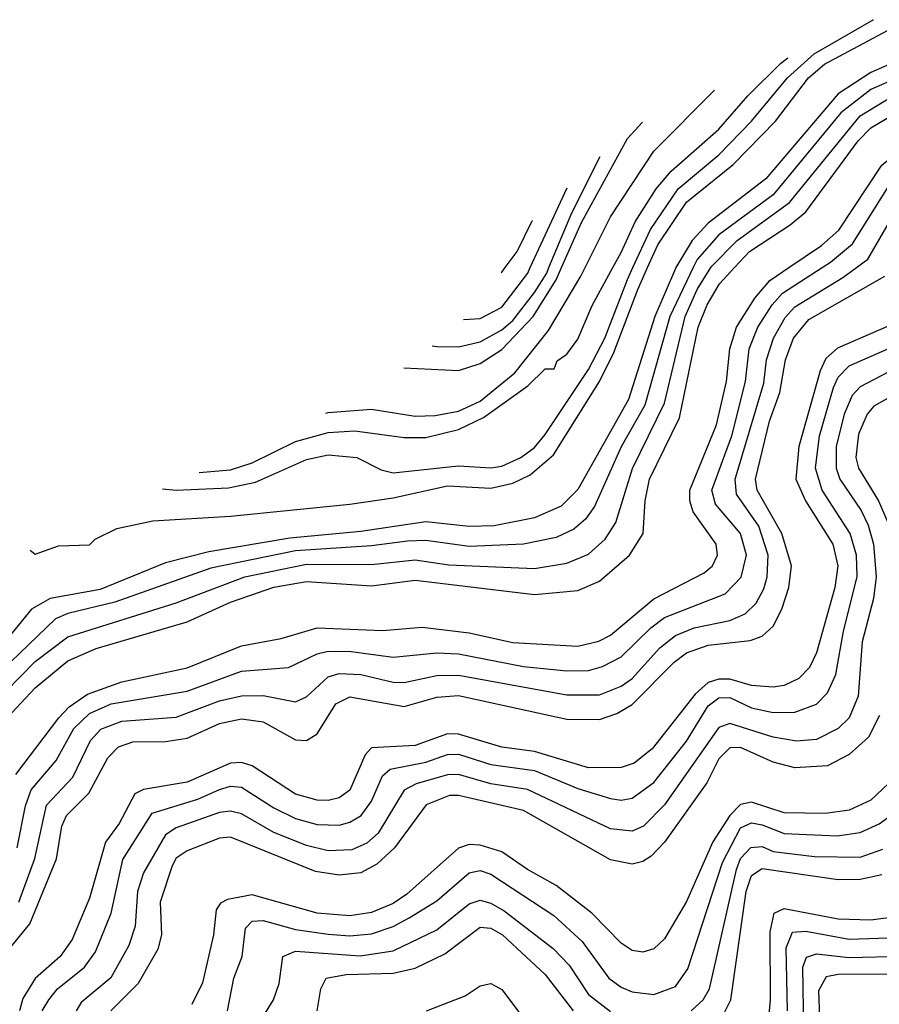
# Model space of a CAD drawing. Header units: inches. Extents: x 884549 to 1028252, y 526810 to 653624.
# Tile 353 of 656: x 895562 to 897146, y 638642 to 640457. Entities that reach past the tile are written whole.
import ezdxf

# ---------------------------------------------------------------- set-up
doc = ezdxf.new("R2010")
doc.units = ezdxf.units.IN
doc.header["$MEASUREMENT"] = 0
doc.layers.add('A8693', color=7, linetype='Continuous')
doc.layers.add('A8694', color=7, linetype='Continuous')

msp = doc.modelspace()

# ---------------------------------------------------------------- linework, layer by layer
at = {"layer": 'A8693', "color": 5}
for points, elevation in [([(896802.8, 640000), (896759.7, 639910), (896713.8, 639746.2), (896670, 639669.3), (896620.5, 639559.5), (896603.9, 639536.1), (896582.5, 639517.5), (896550, 639502.3), (896490, 639490), (896390, 639485.9), (896310, 639496.8), (896275.9, 639495.9), (896210, 639486.8), (896070, 639477.8), (895913.9, 639446.1), (895736.6, 639383.4), (895650, 639362.3), (895627.3, 639352.7), (895478.9, 639210)], 3760), ([(895507.5, 639190), (895590, 639273.5), (895650, 639319.4), (895850, 639382.1), (895976.4, 639430), (896090, 639453.2), (896210, 639452.4), (896290, 639461), (896352.1, 639452.1), (896510, 639445.3), (896570, 639454.8), (896610, 639471.8), (896640.7, 639499.3), (896659.8, 639530), (896690.5, 639629.5), (896749.8, 639750), (896788.1, 639910), (896810, 639959.5), (896835.3, 640000)], 3740), ([(896770.9, 640000), (896770, 639998.5), (896731.8, 639910), (896683.1, 639756.9), (896590, 639590.8), (896559.5, 639560.5), (896510, 639538.4), (896435.9, 639524.1), (896390, 639522.9), (896310, 639531.1), (896190, 639513.3), (896059.1, 639500.9), (895910, 639476.1), (895830, 639455.9), (895710, 639406.3), (895617.9, 639390), (895583.3, 639370), (895517.2, 639290)], 3780), ([(895530, 639160.5), (895590, 639225.4), (895650, 639275.2), (895702.2, 639297.8), (895870, 639346.9), (895950, 639383.4), (896030, 639410.6), (896090, 639421.3), (896210, 639413.4), (896290, 639423.9), (896510, 639397.3), (896590, 639404.6), (896630, 639421.7), (896685.5, 639470), (896710.2, 639509.8), (896713.9, 639570), (896722, 639610), (896777.2, 639722.8), (896811.6, 639890), (896828.4, 639931.6), (896851.2, 639970), (896878.7, 640000)], 3720), ([(895554.7, 639065.3), (895633.4, 639170), (895652.8, 639190), (895686.5, 639213.5), (895750, 639236.6), (895870, 639261.9), (895970, 639302.5), (896043.6, 639316.4), (896110, 639335.8), (896230, 639330.7), (896303, 639337), (896390, 639326.5), (896470, 639308.8), (896590, 639301.8), (896628.5, 639311.5), (896650, 639322.2), (896730, 639389.6), (896822.7, 639437.3), (896838, 639450), (896847.7, 639470), (896845.1, 639490), (896802.7, 639550), (896796.3, 639570), (896796.2, 639590), (896845.8, 639710), (896864.2, 639790), (896870.1, 639850), (896882.4, 639890), (896916.3, 639943.7), (896943.6, 639976.4), (896978.7, 640000)], 3680), ([(895556.7, 638930), (895572.1, 639007.9), (895582.8, 639037.2), (895629, 639091), (895661.5, 639150), (895690, 639177.8), (895730, 639195.8), (895870, 639219), (895970, 639256), (896057.2, 639262.8), (896110, 639288.2), (896130, 639292.7), (896172.1, 639292.1), (896250, 639281.9), (896330, 639289.6), (896370, 639288.1), (896490, 639264.3), (896570, 639256.5), (896610, 639257.4), (896635.4, 639264.6), (896670, 639282.5), (896724.3, 639335.7), (896750, 639354.9), (896861.7, 639398.3), (896891, 639429), (896900.7, 639470), (896889.7, 639510), (896843.8, 639563.8), (896837, 639590), (896873.8, 639690), (896899.2, 639790), (896905.7, 639850), (896921.8, 639890), (896948.3, 639931.7), (896967.2, 639952.8), (897040, 640000)], 3660), ([(895560.1, 638830), (895589.7, 638910.3), (895610.8, 639009.2), (895659.7, 639060.3), (895692.1, 639127.9), (895710.8, 639149.2), (895750, 639163.8), (895850, 639170.9), (895930, 639201.3), (895970, 639210.5), (896010, 639211.1), (896070, 639199.5), (896090, 639208.8), (896130, 639245.8), (896150, 639251.5), (896190, 639249.6), (896250, 639235.5), (896270, 639235.3), (896330, 639247.8), (896370, 639248.7), (896570, 639212.1), (896630, 639212.3), (896670, 639228.6), (896690, 639242.7), (896741, 639299), (896770, 639321.7), (896804.2, 639335.8), (896870.3, 639349.7), (896898.3, 639361.7), (896918.7, 639381.3), (896932.5, 639407.5), (896939.2, 639430), (896940.6, 639470), (896923.4, 639523.4), (896882.4, 639582.4), (896880, 639610), (896932.8, 639787.2), (896937.8, 639830), (896950.3, 639870), (896972, 639908), (896990, 639927.8), (897078.3, 639981.7), (897103.4, 640000)], 3640), ([(895580.8, 639479.3), (895590, 639472), (895632.9, 639487.1), (895690, 639489.2), (895700.6, 639499.4), (895740.8, 639519.2), (895806.9, 639533.1), (895950, 639542), (896170, 639564.1), (896250, 639575.3), (896350, 639597.5), (896430, 639593.4), (896470, 639602.5), (896502, 639618), (896544.9, 639655.1), (896630.1, 639789.9), (896656.5, 639843.5), (896700.4, 639959.6), (896718.6, 640000)], 3820), ([(895824.9, 639592.3), (895850, 639589.4), (895946.3, 639593.7), (895995.8, 639604.2), (896090, 639646.5), (896130, 639655.1), (896183.1, 639650), (896227.4, 639627.4), (896250, 639621.6), (896370, 639634.8), (896430, 639630.8), (896450, 639634.2), (896484.9, 639650), (896510, 639668.6), (896530, 639692.1), (896610, 639812.4), (896639.8, 639870), (896681.6, 639978.4), (896691.5, 640000)], 3840), ([(895892.3, 639622.5), (895950, 639626.9), (895990, 639639.9), (896070, 639679.2), (896130, 639696.2), (896178.9, 639698.9), (896270, 639687.1), (896310, 639686.5), (896370, 639701.7), (896416.3, 639723.7), (896498.2, 639781.8), (896530, 639813.4), (896546.5, 639813.5), (896551.9, 639828.1), (896570, 639840.5), (896590, 639868.1), (896616.2, 639930), (896654.6, 640000)], 3860), ([(896125.6, 639731.8), (896130, 639733), (896210, 639739), (896290, 639726.3), (896327.2, 639727.2), (896370, 639735.4), (896410, 639753.9), (896473.8, 639806.2), (896536.1, 639883.9), (896595.7, 639984.3), (896603.4, 640000)], 3880), ([(896269.5, 639815.1), (896370, 639810.5), (896410, 639823.1), (896450, 639849), (896507.5, 639910), (896550, 639977.7), (896559.8, 640000)], 3920), ([(896321.8, 639855.7), (896330, 639854.6), (896370, 639854.2), (896410, 639863.1), (896450, 639885.1), (896470, 639902.7), (896510, 639953.9), (896532.7, 639990), (896536.9, 640000)], 3940), ([(896379.3, 639904.3), (896410, 639906.5), (896450, 639927.4), (896497.9, 639990), (896502.5, 640000)], 3960), ([(896448.6, 639990.3), (896450, 639991.5), (896456.2, 640000)], 3980), ([(895497.9, 638690), (895580, 638790), (895629.4, 638910), (895639.2, 638970), (895647.9, 638990), (895689.1, 639030.9), (895723.7, 639096.3), (895743.6, 639116.4), (895770, 639125.6), (895830, 639126.5), (895870, 639132.4), (895930, 639159.4), (895970, 639168.2), (896010, 639162.3), (896070, 639129.5), (896090, 639127.9), (896110, 639140.5), (896144.1, 639195.9), (896170, 639208.5), (896270, 639191.1), (896330, 639207.8), (896370, 639211), (896570, 639167.2), (896630, 639167), (896662.2, 639177.8), (896690, 639194.6), (896767.3, 639272.7), (896790.4, 639289.6), (896830, 639303.7), (896907.7, 639312.3), (896930, 639320.7), (896950, 639338.8), (896965.8, 639370), (896978.6, 639410), (896983.7, 639450), (896966, 639510), (896920.7, 639590), (896917.7, 639610), (896943.3, 639716.7), (896962.2, 639770), (896972.9, 639830), (896987.2, 639870), (897015.7, 639904.3), (897155.5, 639984.5)], 3620), ([(897180, 639900), (897068.3, 639851.7), (897047.3, 639832.7), (897036.5, 639810), (896997.1, 639670), (896991.7, 639610), (897009.8, 639570), (897060, 639490), (897069.3, 639450), (897063.4, 639410), (897030.1, 639289.9), (897017.1, 639262.9), (896997.3, 639242.7), (896970.2, 639229.8), (896950, 639226.3), (896910.2, 639229.8), (896870, 639241), (896850, 639241.2), (896830, 639234.9), (896806.5, 639213.5), (896727.1, 639112.9), (896693.7, 639086.3), (896670, 639078.4), (896610, 639077.9), (896510, 639108.1), (896450, 639115.6), (896370, 639139.6), (896350, 639140.2), (896290, 639118.7), (896210, 639114.8), (896198.2, 639101.8), (896170, 639036.4), (896150, 639022.4), (896130, 639017.7), (896110, 639018), (896070, 639029.4), (895990, 639081.2), (895970, 639087.7), (895950, 639086.1), (895870, 639051.2), (895790, 639037.8), (895773.8, 639030), (895745, 638975), (895719.4, 638940.6), (895690, 638837.7), (895658.5, 638761.5), (895636, 638730), (895590, 638689.4), (895567.5, 638652.5), (895561, 638630)], 3580), ([(895603.2, 638630), (895615.2, 638650), (895631.2, 638670), (895681.3, 638710), (895701.4, 638738.6), (895730.4, 638809.6), (895751.4, 638908.6), (895805.7, 638994.3), (895890, 639019.8), (895930, 639037.8), (895950, 639043.8), (895970, 639042.4), (896030, 639003.7), (896070, 638984.6), (896110, 638973.2), (896150, 638972.3), (896170, 638977.4), (896190.6, 638990), (896210, 639016.1), (896230, 639063.1), (896244.4, 639075.6), (896310, 639087.9), (896350, 639102.6), (896370, 639103), (896430, 639083.9), (896510, 639072.6), (896590, 639039.8), (896650, 639021.4), (896670, 639018.3), (896690, 639021.6), (896730, 639050.7), (896790, 639127.1), (896830, 639191.9), (896850, 639207), (896870, 639207.4), (896910, 639188.3), (896950, 639179.7), (896990, 639180.5), (897030, 639195.4), (897050, 639216.1), (897065.3, 639250), (897079.3, 639330), (897104.8, 639430), (897103.3, 639470), (897091.9, 639510), (897040.2, 639590), (897028.1, 639630), (897035.6, 639690), (897061.2, 639778.8), (897070, 639798.3), (897090, 639818.9), (897195, 639865)], 3560), ([(897230, 639842.8), (897110, 639780.5), (897095.5, 639764.5), (897081.1, 639730), (897066.2, 639670), (897066.3, 639630), (897072.8, 639610), (897112, 639552), (897125, 639525), (897134.7, 639490), (897139.8, 639430), (897135, 639390), (897114, 639310), (897106.7, 639210), (897090, 639170.1), (897069.7, 639150.3), (897030, 639130.1), (896992.8, 639127.2), (896950, 639134.2), (896870, 639159.3), (896850, 639152.1), (896750, 639009.4), (896711.1, 638970), (896690, 638960.9), (896650, 638965.2), (896497.5, 639037.5), (896430, 639048), (896370, 639065.4), (896350, 639064.9), (896292, 639048), (896270, 639036.4), (896222.4, 638957.6), (896201.2, 638938.8), (896173.7, 638926.3), (896130, 638924.7), (896090, 638934.4), (896030, 638958.3), (895970, 638993), (895950, 638998), (895930, 638995.5), (895850, 638966.9), (895830, 638954.5), (895790, 638884.4), (895778.7, 638850), (895774.4, 638785.6), (895762.6, 638750), (895729.6, 638690.4), (895674.8, 638645.2), (895665.8, 638630)], 3540), ([(897210, 639786.2), (897135.7, 639744.3), (897123.4, 639730), (897107.3, 639692.7), (897102.5, 639650), (897107, 639630), (897144, 639570), (897161.1, 639530)], 3520), ([(897145.8, 639174.2), (897125.7, 639134.3), (897090, 639102.1), (897050, 639081.7), (896990, 639078), (896950, 639088.2), (896890, 639115.5), (896870, 639114.5), (896850, 639094.1), (896827.5, 639050), (896750, 638940.6), (896725.1, 638914.9), (896710, 638904.8), (896690, 638899.9), (896650, 638908.4), (896490, 638999.2), (896370, 639026.5), (896353.4, 639026.6), (896310.3, 639009.7), (896252.1, 638930), (896219.7, 638900.3), (896190, 638884.3), (896150, 638880), (896106.6, 638886.6), (895950, 638949.8), (895930, 638947.8), (895870, 638924.6), (895850, 638911), (895842.7, 638897.3), (895820.4, 638830), (895822.7, 638770), (895816.3, 638743.7), (895779.8, 638680.2), (895729.6, 638630)], 3520), ([(897184.9, 639070), (897130, 639018), (897090, 638999.6), (897046.3, 638993.7), (896970, 638994.7), (896910, 639014.4), (896890, 639010.3), (896870.2, 638989.8), (896838.6, 638941.4), (896790, 638831.5), (896750, 638762.7), (896730, 638744.2), (896710, 638737.9), (896690, 638741), (896670, 638754.4), (896616, 638810), (896550, 638861), (896497.2, 638890), (896450, 638922.6), (896410, 638935.1), (896390, 638936.2), (896370, 638929.8), (896275.1, 638844.9), (896250, 638827.5), (896210, 638810.8), (896170, 638804.9), (896110, 638809.7), (895990, 638843.4), (895944.8, 638835.2), (895931.7, 638828.3), (895923.9, 638816.1), (895919, 638770), (895898.4, 638681.6), (895878.8, 638641.2)], 3480), ([(895944.2, 638630), (895956.1, 638690), (895971.7, 638730), (895977.9, 638782.1), (895990, 638794.8), (896010, 638796.2), (896070, 638779.8), (896130, 638770.8), (896170, 638768), (896210, 638771.8), (896250, 638785.2), (896279, 638801), (896330, 638832.8), (896390, 638884.4), (896410, 638888.4), (896430, 638881.9), (896545.6, 638805.6), (896597.8, 638757.8), (896647.3, 638690), (896670, 638673.4), (896690, 638664.8), (896730, 638659.9), (896770, 638674.7), (896793, 638707), (896856.6, 638903.4), (896890, 638967.3), (896910, 638976.2), (896930, 638972.8), (896970, 638956.4), (897067.9, 638952.1), (897110, 638958.5), (897145.2, 638974.8), (897170, 638992.6)], 3460), ([(896799.1, 638630), (896820.9, 638650), (896832.8, 638670), (896882.4, 638890), (896890, 638910.7), (896908.9, 638931.1), (896930, 638932.9), (896950, 638923.5), (897025.9, 638914.1), (897110, 638913.1), (897152.1, 638927.9)], 3440), ([(896858.1, 638621.9), (896872, 638650), (896900, 638850), (896910, 638879.4), (896930, 638892.1), (897070, 638872.1), (897110, 638872.4), (897150, 638880.8)], 3420), ([(895980.1, 638570), (896029.5, 638650), (896039.6, 638680.4), (896046.3, 638730), (896070, 638739.6), (896188.7, 638731.3), (896250, 638740.6), (896330, 638779), (896390, 638827), (896410, 638833.9), (896430, 638828.4), (896454, 638814), (896544.7, 638744.7), (896574, 638714), (896610, 638659.9), (896650, 638628.7)], 3440), ([(896941.2, 638610), (896945.2, 638650), (896944.6, 638775.4), (896951.8, 638810), (896970, 638818.7), (897070, 638799.3), (897130, 638797.6), (897246.9, 638813.1)], 3380), ([(896109.9, 638630), (896116.4, 638670), (896126.5, 638690), (896163.3, 638696.7), (896250, 638699.3), (896290, 638708.3), (896344.9, 638735.1), (896410, 638783.8), (896430, 638782.3), (896451.2, 638770), (896530, 638696.8), (896581.7, 638630)], 3420), ([(896976.4, 638630), (896973.9, 638746.1), (896985.5, 638774.5), (897010, 638776.8), (897090, 638761.6), (897252.8, 638767.2)], 3360), ([(897006.7, 638593.3), (897004.5, 638710), (897011.1, 638728.9), (897030, 638735), (897090, 638728), (897190, 638730.7)], 3340), ([(897170, 638697.6), (897070, 638696.8), (897047.7, 638692.3), (897033.6, 638666.4), (897038, 638550)], 3320), ([(896310.9, 638630), (896382.6, 638657.4), (896410, 638676.1), (896430, 638679.9), (896450, 638668.9), (896509.3, 638590)], 3380)]:
    msp.add_lwpolyline(points, dxfattribs=dict(at, elevation=elevation))
at = {"layer": 'A8694', "color": 5}
msp.add_line((896502.5, 640000, 3960), (896570.4, 640147.3, 3960), dxfattribs=at)
for points, elevation in [([(896691.5, 640000), (896723.9, 640070), (896774.9, 640145.1), (896850, 640208), (896910, 640270), (896976.1, 640350), (897025.8, 640394.2), (897134.2, 640456.7), (897134.9, 640457.1)], 3840), ([(898275.3, 640000), (898270, 640007.5), (898257.8, 640017.8), (898230.7, 640030.7), (898150, 640053.5), (898110, 640079.2), (898066.6, 640146.6), (898000.9, 640210), (897990.7, 640230), (897968.2, 640310), (897956.3, 640330), (897930, 640345.3), (897750, 640418.1), (897630, 640421.2), (897530, 640449.5), (897481.7, 640450), (897310, 640423.9), (897210, 640394.8), (897130, 640359.7), (897070, 640320.6), (896936.3, 640163.7), (896830, 640082.1), (896800.5, 640050), (896770.9, 640000)], 3780), ([(896718.6, 640000), (896737.7, 640042.3), (896790, 640121), (896876.3, 640190), (896954.4, 640270), (897015.3, 640350), (897044.7, 640375.3), (897170, 640442.1)], 3820), ([(898225.2, 640000), (898221.9, 640001.9), (898130, 640031), (898090, 640058.9), (898050.3, 640130.3), (897982.8, 640190), (897966.3, 640210), (897955.9, 640230), (897930.7, 640310.7), (897850, 640347.5), (897750, 640383.4), (897730, 640387.5), (897650, 640382.9), (897630, 640386), (897530, 640423.2), (897490, 640425.6), (897270, 640383.8), (897210, 640363.7), (897130, 640328.2), (897074.8, 640285.2), (896950, 640134.3), (896850, 640060.7), (896810, 640015.1), (896802.8, 640000)], 3760), ([(896835.3, 640000), (896837.1, 640002.9), (896883.8, 640050), (896980.2, 640119.8), (897110, 640279.6), (897170, 640316), (897270, 640354.5), (897474, 640394), (897510, 640397), (897535.8, 640390), (897630, 640346), (897650, 640342.6), (897730, 640350.4), (897830, 640323.5), (897882.3, 640302.3), (897900.2, 640290), (897931.1, 640210), (897947.9, 640187.9), (898019.9, 640130), (898033.5, 640110), (898056.3, 640056.3), (898073.8, 640033.8), (898128, 640000)], 3740), ([(896654.6, 640000), (896670, 640028.2), (896695.4, 640084.6), (896734.5, 640145.5), (896762.2, 640177.8), (896850, 640255.3), (896903.2, 640316.8), (896963.5, 640376.5), (896977, 640387)], 3860), ([(896603.4, 640000), (896650, 640093.7), (896730, 640214.7), (896841.8, 640327.1)], 3880), ([(896878.7, 640000), (896906.3, 640030), (896981.2, 640078.8), (897010, 640103.1), (897106.5, 640233.5), (897130, 640257.7), (897190, 640293.2)], 3720), ([(896559.8, 640000), (896596.5, 640083.5), (896681.7, 640238.3), (896709.1, 640268.2)], 3920), ([(896978.7, 640000), (897039.3, 640040.7), (897071.1, 640068.9), (897150, 640188.8), (897210, 640238.6), (897290, 640264.7), (897410, 640277.5), (897530, 640263.9), (897630, 640222.1), (897650, 640222.7), (897733.8, 640246.2), (897770, 640247), (897810, 640239.3), (897825.5, 640225.5), (897836.1, 640190), (897857.1, 640157.1), (897932.6, 640092.6), (897951.2, 640071.2), (897975.4, 640000)], 3680), ([(897040, 640000), (897055.5, 640010), (897096.4, 640043.6), (897165.6, 640154.4), (897194.4, 640185.6), (897230, 640212.3), (897310, 640232), (897383, 640230), (897450, 640213.6), (897530.9, 640209.1), (897630, 640186.2), (897650, 640187.6), (897750, 640220.3), (897770, 640220.5), (897791.9, 640211.9), (897823.3, 640150), (897907.4, 640070), (897921.4, 640050), (897936.4, 640000)], 3660), ([(896536.9, 640000), (896579.2, 640100.8), (896631.1, 640204.7)], 3940), ([(897103.4, 640000), (897124.5, 640015.5), (897191, 640130), (897210, 640154.4), (897250, 640181.9), (897292.9, 640192.9), (897332.5, 640192.5), (897450, 640158.7), (897490, 640154.1), (897570, 640158.8), (897650, 640153.5), (897730, 640184.9), (897750, 640188), (897762.3, 640182.3), (897793.3, 640133.3), (897874.1, 640050), (897893.5, 640010), (897896.2, 640000)], 3640), ([(896456.2, 640000), (896478.1, 640030), (896506.1, 640086.3), (896506.5, 640087)], 3980)]:
    msp.add_lwpolyline(points, dxfattribs=dict(at, elevation=elevation))

doc.saveas('drawing.dxf')
